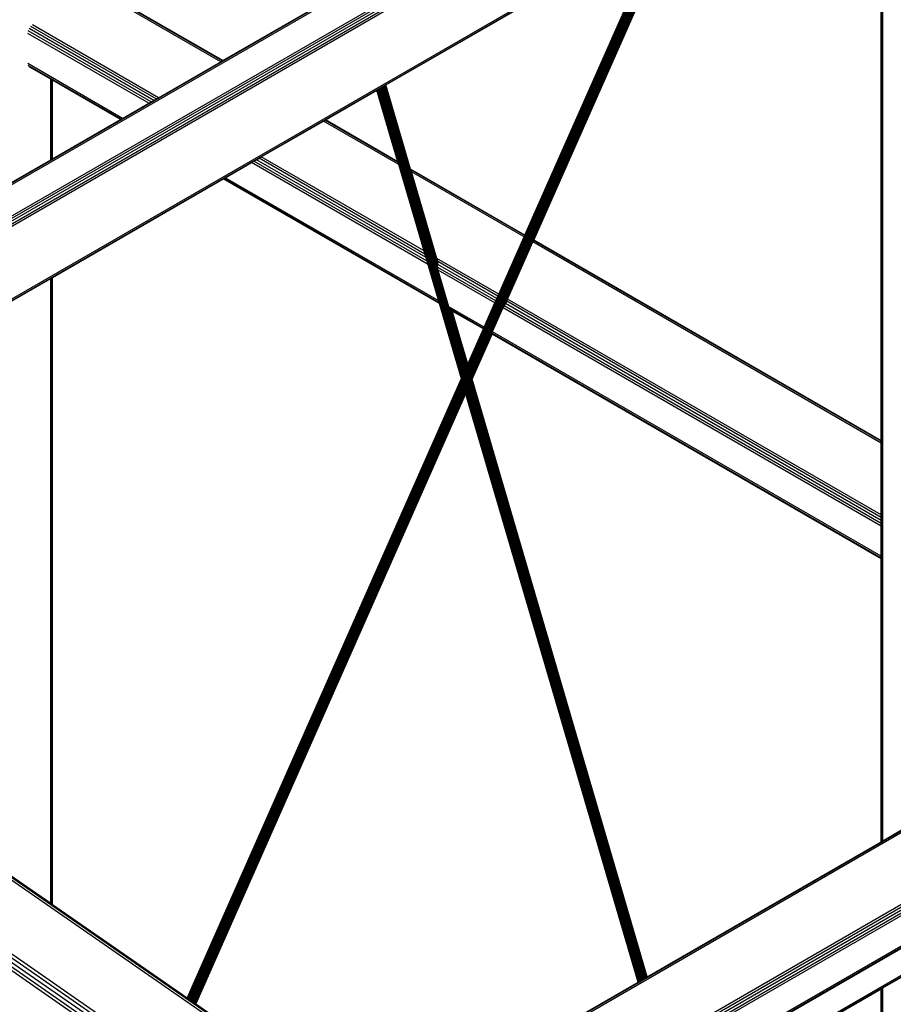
# Model space of a CAD drawing. Header units: millimetres. Extents: x 10 to 1250, y -62 to 528.
# Tile 746 of 909: x 623.06 to 624.09, y 519.44 to 520.6. Entities that reach past the tile are written whole.
import ezdxf

# ---------------------------------------------------------------- set-up
doc = ezdxf.new("R2010")
doc.units = ezdxf.units.MM
doc.header["$LTSCALE"] = 0.05

msp = doc.modelspace()

# ---------------------------------------------------------------- linework, layer by layer
at = {"color": 8}
for p, q in [((622.4258, 520.0501), (625.1788, 521.6395)), ((622.4278, 520.0494), (625.1788, 521.6376)), ((622.4599, 520.0308), (625.2049, 521.6156)), ((622.4619, 520.0292), (625.2076, 521.6145)), ((622.4636, 520.027), (625.2097, 521.6125)), ((622.4647, 520.0244), (625.2125, 521.6109)), ((622.4651, 520.0219), (625.2127, 521.6082)), ((622.5094, 519.9614), (625.1996, 521.5146)), ((622.5108, 519.9604), (625.1991, 521.5125)), ((624.0731, 520.104), (624.0731, 520.8618)), ((624.0736, 520.1038), (624.0736, 520.862)), ((624.075, 520.103), (624.075, 520.8629)), ((623.5809, 520.174), (623.8206, 520.716)), ((623.5816, 520.1738), (623.8217, 520.7166)), ((623.5823, 520.1736), (623.8228, 520.7173)), ((623.5831, 520.1735), (623.8239, 520.7179)), ((623.5839, 520.1734), (623.825, 520.7185)), ((623.5847, 520.1734), (623.8261, 520.7191)), ((623.5854, 520.1735), (623.8271, 520.7197)), ((623.5862, 520.1736), (623.828, 520.7203)), ((623.5869, 520.1737), (623.8289, 520.7207)), ((623.5875, 520.174), (623.8296, 520.7212)), ((623.5882, 520.1742), (623.8303, 520.7216)), ((623.6276, 520.2624), (623.8308, 520.7219)), ((623.6286, 520.264), (623.8312, 520.7221)), ((623.6293, 520.2651), (623.8315, 520.7223)), ((623.6629, 520.3409), (623.8316, 520.7223)), ((623.4884, 520.5242), (623.814, 520.7122)), ((623.5796, 520.1746), (623.8186, 520.7148)), ((623.5796, 520.1762), (623.8176, 520.7143)), ((623.5797, 520.1779), (623.8168, 520.7138)), ((623.5799, 520.1795), (623.816, 520.7133)), ((623.5801, 520.1811), (623.8154, 520.713)), ((623.5802, 520.1743), (623.8196, 520.7154)), ((623.5804, 520.1827), (623.8149, 520.7127)), ((623.5808, 520.1841), (623.8144, 520.7124)), ((623.5811, 520.1855), (623.8142, 520.7123)), ((623.6524, 520.3469), (623.814, 520.7122)), ((623.2933, 520.5515), (623.1106, 520.657)), ((623.295, 520.5525), (623.1128, 520.6578)), ((623.2957, 520.5529), (623.1146, 520.6574)), ((623.2957, 520.5529), (623.4427, 520.6378)), ((623.2141, 520.5058), (623.0671, 520.5907)), ((623.2172, 520.5076), (623.0689, 520.5932)), ((623.2198, 520.5091), (623.0711, 520.595)), ((623.2084, 520.5025), (623.0654, 520.5851)), ((623.2111, 520.5041), (623.0658, 520.5879)), ((623.1774, 520.4846), (623.0654, 520.5493)), ((623.1757, 520.4836), (623.0658, 520.547)), ((623.0927, 520.5308), (623.0671, 520.5456)), ((623.2198, 520.5091), (623.2933, 520.5515)), ((623.2933, 520.5515), (623.295, 520.5525)), ((623.295, 520.5525), (623.2957, 520.5529)), ((623.0927, 520.4357), (623.0927, 520.5308)), ((623.0941, 520.53), (623.0927, 520.5308)), ((623.0941, 520.4365), (623.0941, 520.53)), ((623.0946, 520.5297), (623.0941, 520.53)), ((623.0946, 520.4368), (623.0946, 520.5297)), ((623.175, 520.4833), (623.0946, 520.5297)), ((623.478, 520.5182), (623.4782, 520.5183)), ((623.4782, 520.5183), (623.4785, 520.5185)), ((623.5786, 520.1753), (623.4782, 520.5183)), ((623.4785, 520.5185), (623.4789, 520.5187)), ((623.5791, 520.1749), (623.4785, 520.5185)), ((623.4789, 520.5187), (623.4793, 520.5189)), ((623.4789, 520.5187), (623.5796, 520.1746)), ((623.4793, 520.5189), (623.4798, 520.5192)), ((623.5796, 520.1762), (623.4793, 520.5189)), ((623.4798, 520.5192), (623.4803, 520.5195)), ((623.5797, 520.1779), (623.4798, 520.5192)), ((623.4803, 520.5195), (623.4809, 520.5199)), ((623.5799, 520.1795), (623.4803, 520.5195)), ((623.4809, 520.5199), (623.4816, 520.5202)), ((623.5801, 520.1811), (623.4809, 520.5199)), ((623.4816, 520.5202), (623.4822, 520.5206)), ((623.5804, 520.1827), (623.4816, 520.5202)), ((623.4822, 520.5206), (623.4829, 520.521)), ((623.5808, 520.1841), (623.4822, 520.5206)), ((623.4829, 520.521), (623.4836, 520.5214)), ((623.5811, 520.1855), (623.4829, 520.521)), ((623.4836, 520.5214), (623.4842, 520.5218)), ((623.5816, 520.1867), (623.4836, 520.5214)), ((623.4842, 520.5218), (623.4849, 520.5222)), ((623.582, 520.1877), (623.4842, 520.5218)), ((623.4849, 520.5222), (623.4855, 520.5225)), ((623.5825, 520.1888), (623.4849, 520.5222)), ((623.4855, 520.5225), (623.4861, 520.5228)), ((623.5829, 520.1897), (623.4855, 520.5225)), ((623.4861, 520.5228), (623.4866, 520.5231)), ((623.5833, 520.1907), (623.4861, 520.5228)), ((623.4866, 520.5231), (623.4871, 520.5234)), ((623.5498, 520.3073), (623.4866, 520.5231)), ((623.4871, 520.5234), (623.4875, 520.5237)), ((623.5497, 520.3096), (623.4871, 520.5234)), ((623.4875, 520.5237), (623.4878, 520.5239)), ((623.5498, 520.311), (623.4875, 520.5237)), ((623.4878, 520.5239), (623.4881, 520.524)), ((623.5498, 520.3123), (623.4878, 520.5239)), ((623.4881, 520.524), (623.4883, 520.5241)), ((623.5499, 520.3132), (623.4881, 520.524)), ((623.4883, 520.5241), (623.4884, 520.5242)), ((623.5498, 520.314), (623.4883, 520.5241)), ((623.5175, 520.4248), (623.4884, 520.5242)), ((623.2141, 520.5058), (623.2172, 520.5076)), ((623.2172, 520.5076), (623.2198, 520.5091)), ((623.4169, 520.4829), (623.4777, 520.518)), ((623.4777, 520.518), (623.4778, 520.5181)), ((623.5025, 520.4335), (623.4777, 520.518)), ((623.4778, 520.5181), (623.478, 520.5182)), ((623.5779, 520.1761), (623.4778, 520.5181)), ((623.5782, 520.1757), (623.478, 520.5182)), ((623.1774, 520.4846), (623.2084, 520.5025)), ((623.2084, 520.5025), (623.2111, 520.5041)), ((623.2111, 520.5041), (623.2141, 520.5058)), ((623.175, 520.4833), (623.1757, 520.4836)), ((623.1757, 520.4836), (623.1774, 520.4846)), ((623.0946, 520.4368), (623.175, 520.4833)), ((623.3411, 520.4391), (623.4145, 520.4815)), ((623.4145, 520.4815), (623.4163, 520.4825)), ((623.5035, 520.4302), (623.4145, 520.4815)), ((623.4163, 520.4825), (623.4169, 520.4829)), ((623.5028, 520.4326), (623.4163, 520.4825)), ((623.5025, 520.4335), (623.4169, 520.4829)), ((623.3354, 520.4358), (623.3385, 520.4376)), ((623.3385, 520.4376), (623.3411, 520.4391)), ((623.5344, 520.3245), (623.3385, 520.4376)), ((623.5334, 520.3281), (623.3411, 520.4391)), ((623.0381, 520.4042), (623.0927, 520.4357)), ((623.0927, 520.4357), (623.0941, 520.4365)), ((623.0941, 520.4365), (623.0946, 520.4368)), ((623.2986, 520.4146), (623.3297, 520.4326)), ((623.3297, 520.4326), (623.3323, 520.4341)), ((623.538, 520.3123), (623.3297, 520.4326)), ((623.3323, 520.4341), (623.3354, 520.4358)), ((623.5369, 520.3159), (623.3323, 520.4341)), ((623.5357, 520.3202), (623.3354, 520.4358)), ((623.5028, 520.4326), (623.5025, 520.4335)), ((623.5035, 520.4302), (623.5028, 520.4326)), ((623.5334, 520.3281), (623.5035, 520.4302)), ((623.2969, 520.4136), (623.2986, 520.4146)), ((623.5506, 520.2691), (623.2986, 520.4146)), ((623.6524, 520.3469), (623.5175, 520.4248)), ((623.5178, 520.4239), (623.5175, 520.4248)), ((623.6522, 520.3463), (623.5178, 520.4239)), ((623.5185, 520.4215), (623.5178, 520.4239)), ((623.6515, 520.3447), (623.5185, 520.4215)), ((623.5484, 520.3194), (623.5185, 520.4215)), ((623.0946, 520.2968), (623.2963, 520.4133)), ((623.2963, 520.4133), (623.2969, 520.4136)), ((623.5516, 520.2659), (623.2963, 520.4133)), ((623.5513, 520.2667), (623.2969, 520.4136)), ((623.6216, 520.2771), (623.6515, 520.3447)), ((623.6515, 520.3447), (623.6522, 520.3463)), ((623.6522, 520.3463), (623.6524, 520.3469)), ((623.632, 520.2711), (623.6619, 520.3387)), ((623.6619, 520.3387), (623.6626, 520.3403)), ((624.0731, 520.1013), (623.6619, 520.3387)), ((623.6626, 520.3403), (623.6629, 520.3409)), ((624.0731, 520.1033), (623.6626, 520.3403)), ((624.0731, 520.104), (623.6629, 520.3409)), ((623.5344, 520.3245), (623.5334, 520.3281)), ((623.5357, 520.3202), (623.5344, 520.3245)), ((623.5369, 520.3159), (623.5357, 520.3202)), ((623.538, 520.3123), (623.5369, 520.3159)), ((623.5506, 520.2691), (623.538, 520.3123)), ((623.6216, 520.2771), (623.5484, 520.3194)), ((623.5495, 520.3158), (623.5484, 520.3194)), ((623.5495, 520.3156), (623.5495, 520.3158)), ((623.6205, 520.2748), (623.5495, 520.3158)), ((623.5497, 520.3148), (623.5495, 520.3156)), ((623.6193, 520.2719), (623.5497, 520.3121)), ((623.618, 520.2691), (623.5496, 520.3086)), ((623.617, 520.2667), (623.5501, 520.3053)), ((623.0381, 520.2642), (623.0927, 520.2957)), ((623.0927, 520.2957), (623.0941, 520.2965)), ((623.0927, 519.5573), (623.0927, 520.2957)), ((623.0941, 520.2965), (623.0946, 520.2968)), ((623.0941, 519.5563), (623.0941, 520.2965)), ((623.0946, 519.556), (623.0946, 520.2968)), ((623.6193, 520.2719), (623.6205, 520.2748)), ((623.6205, 520.2748), (623.6216, 520.2771)), ((623.5513, 520.2667), (623.5506, 520.2691)), ((623.5516, 520.2659), (623.5513, 520.2667)), ((623.5775, 520.1774), (623.5516, 520.2659)), ((623.6043, 520.2381), (623.617, 520.2667)), ((623.617, 520.2667), (623.618, 520.2691)), ((623.618, 520.2691), (623.6193, 520.2719)), ((624.0731, 520.0063), (623.628, 520.2633)), ((624.0731, 520.0099), (623.6297, 520.2659)), ((623.6298, 520.2661), (623.631, 520.2687)), ((623.631, 520.2687), (623.632, 520.2711)), ((624.0731, 520.0134), (623.631, 520.2687)), ((624.0731, 520.0165), (623.632, 520.2711)), ((623.6043, 520.2381), (623.5627, 520.2621)), ((623.5837, 520.1915), (623.5635, 520.2604)), ((623.6036, 520.2365), (623.564, 520.2594)), ((623.584, 520.1923), (623.5645, 520.2589)), ((623.5843, 520.1929), (623.5652, 520.2582)), ((623.5658, 520.2576), (623.5657, 520.2577)), ((623.5846, 520.1935), (623.5658, 520.2576)), ((623.5662, 520.2574), (623.5658, 520.2576)), ((623.5848, 520.1939), (623.5662, 520.2574)), ((623.5664, 520.2573), (623.5662, 520.2574)), ((623.5849, 520.1942), (623.5664, 520.2573)), ((623.5666, 520.2572), (623.5664, 520.2573)), ((623.585, 520.1944), (623.5666, 520.2572)), ((623.585, 520.1944), (623.5666, 520.2572)), ((623.6034, 520.236), (623.5666, 520.2572)), ((623.5666, 520.2572), (623.5666, 520.2572)), ((624.0731, 520.0033), (623.6268, 520.261)), ((623.585, 520.1944), (623.6034, 520.236)), ((623.5887, 520.1745), (623.6138, 520.2314)), ((623.5891, 520.1749), (623.6137, 520.2305)), ((623.5895, 520.1753), (623.6138, 520.2301)), ((623.5902, 520.1766), (623.6138, 520.2299)), ((623.6034, 520.236), (623.6036, 520.2365)), ((623.6036, 520.2365), (623.6043, 520.2381)), ((624.0731, 519.9655), (623.6136, 520.2307)), ((624.0731, 519.9647), (623.6138, 520.2299)), ((624.0731, 519.9675), (623.6141, 520.2325)), ((623.584, 520.1923), (623.5843, 520.1929)), ((623.5843, 520.1929), (623.5846, 520.1935)), ((623.5846, 520.1935), (623.5848, 520.1939)), ((623.5848, 520.1939), (623.5849, 520.1942)), ((623.585, 520.1944), (623.5849, 520.1942)), ((623.5816, 520.1867), (623.582, 520.1877)), ((623.582, 520.1877), (623.5825, 520.1888)), ((623.5825, 520.1888), (623.5829, 520.1897)), ((623.5829, 520.1897), (623.5833, 520.1907)), ((623.5833, 520.1907), (623.5837, 520.1915)), ((623.5837, 520.1915), (623.584, 520.1923)), ((623.2538, 519.4457), (623.5775, 520.1774)), ((623.2539, 519.4456), (623.5775, 520.1773)), ((623.254, 519.4455), (623.5776, 520.177)), ((623.2543, 519.4454), (623.5777, 520.1766)), ((623.2546, 519.4451), (623.5779, 520.1761)), ((623.2549, 519.4449), (623.5782, 520.1757)), ((623.2554, 519.4446), (623.5786, 520.1753)), ((623.2558, 519.4443), (623.5791, 520.1749)), ((623.2564, 519.4439), (623.5796, 520.1746)), ((623.257, 519.4435), (623.5796, 520.173)), ((623.2576, 519.4431), (623.5797, 520.1714)), ((623.2582, 519.4426), (623.5799, 520.17)), ((623.5775, 520.1773), (623.5775, 520.1774)), ((623.5776, 520.177), (623.5775, 520.1773)), ((623.5777, 520.1766), (623.5776, 520.177)), ((623.5796, 520.1746), (623.7873, 519.4654)), ((623.7869, 519.4652), (623.5796, 520.173)), ((623.7866, 519.465), (623.5797, 520.1714)), ((623.7864, 519.4648), (623.5799, 520.17)), ((623.7877, 519.4656), (623.5802, 520.1743)), ((623.7882, 519.4659), (623.5809, 520.174)), ((623.7888, 519.4662), (623.5816, 520.1738)), ((623.7893, 519.4666), (623.5823, 520.1736)), ((623.79, 519.4669), (623.5831, 520.1735)), ((623.7906, 519.4673), (623.5839, 520.1734)), ((623.7913, 519.4677), (623.5847, 520.1734)), ((623.792, 519.4681), (623.5854, 520.1735)), ((623.7926, 519.4685), (623.5862, 520.1736)), ((623.7933, 519.4688), (623.5869, 520.1737)), ((623.7939, 519.4692), (623.5875, 520.174)), ((623.7945, 519.4695), (623.5882, 520.1742)), ((623.795, 519.4698), (623.5887, 520.1745)), ((623.7955, 519.4701), (623.5891, 520.1749)), ((623.7959, 519.4704), (623.5895, 520.1753)), ((623.5898, 520.1757), (623.59, 520.1761)), ((623.7963, 519.4706), (623.5898, 520.1757)), ((623.59, 520.1761), (623.5901, 520.1764)), ((623.7965, 519.4707), (623.59, 520.1761)), ((623.5901, 520.1764), (623.5902, 520.1766)), ((623.7967, 519.4708), (623.5901, 520.1764)), ((623.7968, 519.4709), (623.5902, 520.1766)), ((623.2588, 519.4422), (623.5801, 520.1686)), ((623.2594, 519.4418), (623.5804, 520.1674)), ((623.26, 519.4413), (623.5807, 520.1663)), ((623.2606, 519.4409), (623.581, 520.1652)), ((623.2612, 519.4405), (623.5813, 520.1642)), ((623.2618, 519.4402), (623.5816, 520.1633)), ((623.2622, 519.4398), (623.5819, 520.1624)), ((623.2627, 519.4395), (623.5821, 520.1616)), ((623.263, 519.4393), (623.5823, 520.161)), ((623.2633, 519.4391), (623.5824, 520.1604)), ((623.2636, 519.4389), (623.5826, 520.16)), ((623.2637, 519.4388), (623.5827, 520.1598)), ((623.2638, 519.4387), (623.5827, 520.1596)), ((623.7862, 519.4648), (623.5801, 520.1686)), ((623.5807, 520.1663), (623.5804, 520.1674)), ((623.581, 520.1652), (623.5807, 520.1663)), ((623.5813, 520.1642), (623.581, 520.1652)), ((623.5816, 520.1633), (623.5813, 520.1642)), ((623.5819, 520.1624), (623.5816, 520.1633)), ((623.5821, 520.1616), (623.5819, 520.1624)), ((623.5823, 520.161), (623.5821, 520.1616)), ((623.5824, 520.1604), (623.5823, 520.161)), ((623.5826, 520.16), (623.5824, 520.1604)), ((623.5827, 520.1598), (623.5826, 520.16)), ((623.5827, 520.1596), (623.5827, 520.1598)), ((623.7862, 519.4647), (623.5827, 520.1596)), ((624.0736, 520.1038), (624.0731, 520.104)), ((624.0731, 520.1033), (624.0731, 520.104)), ((624.0736, 520.103), (624.0731, 520.1033)), ((624.0731, 520.1013), (624.0731, 520.1033)), ((624.0736, 520.101), (624.0731, 520.1013)), ((624.0731, 520.0165), (624.0731, 520.1013)), ((624.075, 520.103), (624.0736, 520.1038)), ((624.0736, 520.103), (624.0736, 520.1038)), ((624.075, 520.1022), (624.0736, 520.103)), ((624.0736, 520.101), (624.0736, 520.103)), ((624.075, 520.1002), (624.0736, 520.101)), ((624.0736, 520.0162), (624.0736, 520.101)), ((624.075, 520.1022), (624.075, 520.103)), ((624.075, 520.1002), (624.075, 520.1022)), ((624.075, 520.0154), (624.075, 520.1002)), ((624.0736, 520.0162), (624.0731, 520.0165)), ((624.0731, 520.0134), (624.0731, 520.0165)), ((624.0736, 520.0132), (624.0731, 520.0134)), ((624.0731, 520.0099), (624.0731, 520.0134)), ((624.0736, 520.0096), (624.0731, 520.0099)), ((624.0731, 520.0063), (624.0731, 520.0099)), ((624.075, 520.0154), (624.0736, 520.0162)), ((624.0736, 520.0132), (624.0736, 520.0162)), ((624.075, 520.0124), (624.0736, 520.0132)), ((624.0736, 520.0096), (624.0736, 520.0132)), ((624.075, 520.0088), (624.0736, 520.0096)), ((624.0736, 520.0061), (624.0736, 520.0096)), ((624.075, 520.0124), (624.075, 520.0154)), ((624.075, 520.0088), (624.075, 520.0124)), ((624.075, 520.0053), (624.075, 520.0088)), ((624.0736, 520.0061), (624.0731, 520.0063)), ((624.0731, 520.0033), (624.0731, 520.0063)), ((624.0736, 520.0031), (624.0731, 520.0033)), ((624.0731, 519.9675), (624.0731, 520.0033)), ((624.075, 520.0053), (624.0736, 520.0061)), ((624.0736, 520.0031), (624.0736, 520.0061)), ((624.075, 520.0022), (624.0736, 520.0031)), ((624.0736, 519.9672), (624.0736, 520.0031)), ((624.075, 520.0022), (624.075, 520.0053)), ((624.075, 519.9664), (624.075, 520.0022)), ((623.4772, 519.2864), (622.4994, 519.9638)), ((623.4797, 519.2878), (622.5025, 519.9649)), ((624.0736, 519.9672), (624.0731, 519.9675)), ((624.0731, 519.9655), (624.0731, 519.9675)), ((624.0736, 519.9652), (624.0731, 519.9655)), ((624.0731, 519.9647), (624.0731, 519.9655)), ((624.0731, 519.6304), (624.0731, 519.9647)), ((624.0736, 519.9645), (624.0731, 519.9647)), ((624.075, 519.9664), (624.0736, 519.9672)), ((624.0736, 519.9652), (624.0736, 519.9672)), ((624.075, 519.9644), (624.0736, 519.9652)), ((624.0736, 519.9645), (624.0736, 519.9652)), ((624.075, 519.9637), (624.0736, 519.9645)), ((624.0736, 519.6307), (624.0736, 519.9645)), ((624.075, 519.9644), (624.075, 519.9664)), ((624.075, 519.9637), (624.075, 519.9644)), ((624.075, 519.6315), (624.075, 519.9637)), ((621.8351, 518.3376), (624.595, 519.931)), ((621.8373, 518.3368), (624.5972, 519.9302)), ((623.3965, 519.2398), (622.4232, 519.9141)), ((623.4007, 519.2422), (622.425, 519.9181)), ((623.4049, 519.2446), (622.4276, 519.9217)), ((623.4085, 519.2467), (622.4307, 519.9242)), ((623.3931, 519.2378), (622.4412, 519.8973)), ((621.9108, 518.2944), (624.6706, 519.8878)), ((621.913, 518.2927), (624.6728, 519.8861)), ((621.9148, 518.2902), (624.6747, 519.8836)), ((621.9161, 518.2873), (624.6759, 519.8807)), ((621.9165, 518.2846), (624.6763, 519.878)), ((621.9538, 518.2702), (624.6391, 519.8206)), ((621.9553, 518.2691), (624.6367, 519.8172)), ((623.5707, 519.201), (624.5521, 519.7676)), ((623.6156, 519.195), (624.5521, 519.7357)), ((623.617, 519.194), (624.5521, 519.7339)), ((624.075, 519.6315), (624.0999, 519.6459)), ((623.7968, 519.4709), (624.0731, 519.6304)), ((624.0731, 519.6304), (624.0736, 519.6307)), ((624.0736, 519.6307), (624.075, 519.6315)), ((623.0927, 519.5573), (623.0381, 519.5951)), ((623.0941, 519.5563), (623.0927, 519.5573)), ((623.0946, 519.556), (623.0941, 519.5563)), ((623.2538, 519.4457), (623.0946, 519.556)), ((624.075, 519.4578), (624.0999, 519.4722)), ((623.4808, 519.2884), (623.7862, 519.4647)), ((623.7862, 519.4647), (623.7862, 519.4648)), ((623.7862, 519.4648), (623.7864, 519.4648)), ((623.7864, 519.4648), (623.7866, 519.465)), ((623.7866, 519.465), (623.7869, 519.4652)), ((623.7869, 519.4652), (623.7873, 519.4654)), ((623.7873, 519.4654), (623.7877, 519.4656)), ((623.7877, 519.4656), (623.7882, 519.4659)), ((623.7882, 519.4659), (623.7888, 519.4662)), ((623.7888, 519.4662), (623.7893, 519.4666)), ((623.7893, 519.4666), (623.79, 519.4669)), ((623.79, 519.4669), (623.7906, 519.4673)), ((623.7906, 519.4673), (623.7913, 519.4677)), ((623.7913, 519.4677), (623.792, 519.4681)), ((623.792, 519.4681), (623.7926, 519.4685)), ((623.7926, 519.4685), (623.7933, 519.4688)), ((623.7933, 519.4688), (623.7939, 519.4692)), ((623.7939, 519.4692), (623.7945, 519.4695)), ((623.7945, 519.4695), (623.795, 519.4698)), ((623.795, 519.4698), (623.7955, 519.4701)), ((623.7955, 519.4701), (623.7959, 519.4704)), ((623.7959, 519.4704), (623.7963, 519.4706)), ((623.7963, 519.4706), (623.7965, 519.4707)), ((623.7965, 519.4707), (623.7967, 519.4708)), ((623.7967, 519.4708), (623.7968, 519.4709)), ((623.8403, 519.3223), (624.0731, 519.4567)), ((624.0731, 519.4567), (624.0736, 519.457)), ((624.0731, 519.1405), (624.0731, 519.4567)), ((624.0736, 519.457), (624.075, 519.4578)), ((624.0736, 519.1408), (624.0736, 519.457)), ((624.075, 519.1416), (624.075, 519.4578)), ((623.2539, 519.4456), (623.2538, 519.4457)), ((623.254, 519.4455), (623.2539, 519.4456)), ((623.2543, 519.4454), (623.254, 519.4455)), ((623.2546, 519.4451), (623.2543, 519.4454)), ((623.2549, 519.4449), (623.2546, 519.4451)), ((623.2554, 519.4446), (623.2549, 519.4449)), ((623.2558, 519.4443), (623.2554, 519.4446)), ((623.2564, 519.4439), (623.2558, 519.4443)), ((623.257, 519.4435), (623.2564, 519.4439)), ((623.2576, 519.4431), (623.257, 519.4435)), ((623.2582, 519.4426), (623.2576, 519.4431)), ((623.2588, 519.4422), (623.2582, 519.4426)), ((623.2594, 519.4418), (623.2588, 519.4422)), ((623.26, 519.4413), (623.2594, 519.4418)), ((623.2606, 519.4409), (623.26, 519.4413)), ((623.2612, 519.4405), (623.2606, 519.4409)), ((623.2618, 519.4402), (623.2612, 519.4405)), ((623.2622, 519.4398), (623.2618, 519.4402)), ((623.2627, 519.4395), (623.2622, 519.4398)), ((623.263, 519.4393), (623.2627, 519.4395)), ((623.2633, 519.4391), (623.263, 519.4393)), ((623.2636, 519.4389), (623.2633, 519.4391)), ((623.2637, 519.4388), (623.2636, 519.4389)), ((623.2638, 519.4387), (623.2637, 519.4388)), ((623.4808, 519.2884), (623.2638, 519.4387))]:
    msp.add_line(p, q, dxfattribs=at)

doc.saveas('drawing.dxf')
